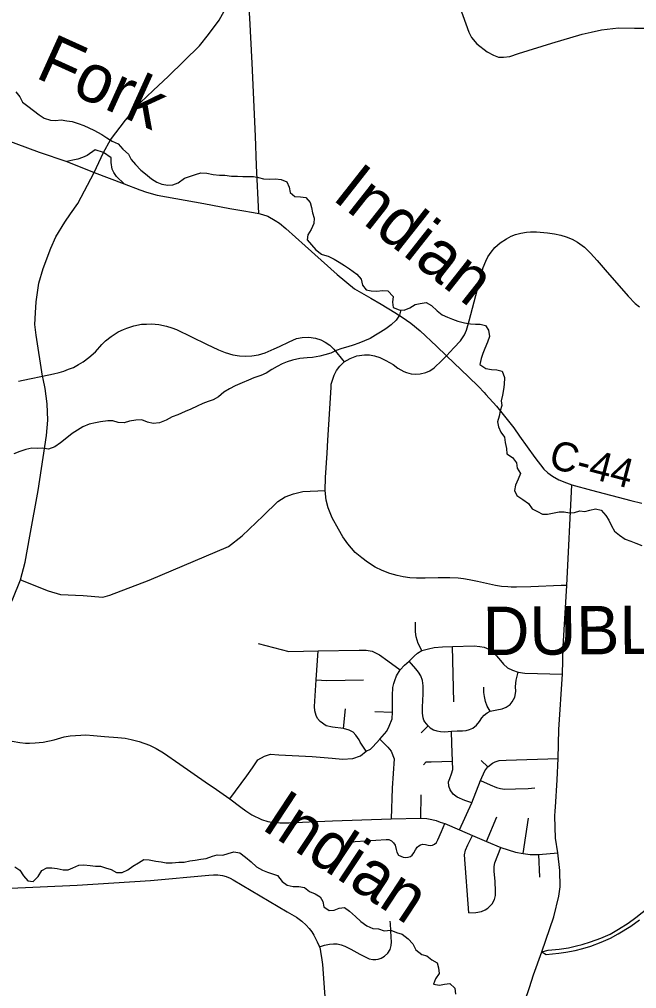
# Model space of a CAD drawing. Extents: x 114843 to 284848, y 317643 to 566895.
# Drawn here: x 163411 to 169782, y 438648 to 448649 of the extents above; entities that cross this region are included whole.
import ezdxf

# ---------------------------------------------------------------- set-up
doc = ezdxf.new("R2010")
doc.units = 0
for name, color, linetype in [('GM_X_City_Street', 7, 'Continuous'), ('GM_X_Corporation_Text', 7, 'Continuous'), ('GM_X_County_Road', 7, 'Continuous'), ('GM_X_County_Road_Text', 7, 'Continuous'), ('GM_X_Minor_River', 7, 'Continuous'), ('GM_X_Minor_River_Text', 7, 'Continuous')]:
    doc.layers.add(name, color=color, linetype=linetype)

msp = doc.modelspace()

# ---------------------------------------------------------------- linework, layer by layer
at = {"layer": 'GM_X_City_Street'}
for p, q in [((167894, 441608), (167881, 442177)), ((166758, 441332), (166779, 441534)), ((167079, 441507), (167262, 441501)), ((168179, 441003), (168248, 440938)), ((167555, 440408), (167560, 440647)), ((168232, 440166), (168339, 440422)), ((168612, 440042), (168668, 440408)), ((168782, 439797), (168773, 440032))]:
    msp.add_line(p, q, dxfattribs=at)
for points in [[(165881, 446645), (165860, 447142), (165848, 447445), (165815, 448196), (165791, 448663), (165767, 449029)], [(163656, 444941), (163651, 444967), (163583, 445391), (163572, 445501), (163576, 445620), (163584, 445735), (163613, 445926), (163657, 446078), (163736, 446289), (163788, 446406), (163881, 446556), (163938, 446642), (164016, 446750), (164182, 447069), (164280, 447276), (164352, 447408), (164508, 447609), (164661, 447791), (164792, 447916), (164950, 448062), (165269, 448376), (165362, 448493), (165472, 448642), (165561, 448802)], [(167957, 448775), (168052, 448517), (168079, 448462), (168133, 448397), (168240, 448313), (168305, 448279), (168357, 448260), (168409, 448261), (168473, 448268), (168562, 448296), (168908, 448404), (169220, 448498), (169312, 448517), (169419, 448543), (169597, 448561), (169759, 448560), (169913, 448557)], [(164280, 447276), (164193, 447303), (164109, 447246), (164062, 447223), (164015, 447207), (163963, 447197), (163900, 447182)], [(164493, 446953), (164413, 447027), (164385, 447068), (164369, 447104), (164357, 447171), (164360, 447219), (164280, 447276)], [(167820, 445179), (167896, 445261), (167966, 445331), (168004, 445393), (168025, 445443), (168053, 445539), (168121, 445799), (168180, 446023), (168200, 446090), (168225, 446154), (168248, 446199), (168280, 446249), (168320, 446294), (168375, 446344), (168438, 446386), (168486, 446412), (168533, 446430), (168588, 446445), (168647, 446455), (168688, 446457), (168749, 446456), (168861, 446446), (168934, 446436), (169001, 446422), (169054, 446407), (169118, 446382), (169171, 446351), (169243, 446299), (169307, 446238), (169375, 446163), (169458, 446064), (169695, 445794), (169767, 445718), (169812, 445682)], [(163401, 444917), (163516, 444942), (163651, 444967), (163763, 444992), (163820, 445006), (163869, 445020), (163919, 445039), (163969, 445058), (164020, 445088), (164071, 445115), (164127, 445162), (164195, 445218), (164262, 445293), (164299, 445333), (164357, 445378), (164430, 445425), (164485, 445448), (164519, 445464), (164594, 445488), (164670, 445503), (164723, 445506), (164776, 445507), (164849, 445501), (164929, 445485), (164985, 445468), (165034, 445451), (165342, 445299), (165468, 445239), (165534, 445211), (165613, 445188), (165682, 445178), (165746, 445174), (165810, 445177), (165878, 445189), (165948, 445210), (166042, 445251), (166097, 445274), (166195, 445321), (166272, 445355), (166331, 445366), (166400, 445371), (166466, 445361), (166522, 445344), (166568, 445319), (166615, 445288), (166656, 445246), (166762, 445116)], [(169062, 442807), (169003, 442807), (168690, 442795), (168543, 442792), (168487, 442791), (168453, 442793), (168387, 442797), (168324, 442808), (168141, 442848), (168055, 442867), (167994, 442878), (167940, 442885), (167855, 442888), (167733, 442886), (167601, 442882), (167509, 442883), (167440, 442888), (167374, 442897), (167310, 442910), (167235, 442933), (167155, 442961), (167085, 442997), (167004, 443048), (166945, 443093), (166877, 443150), (166803, 443237), (166750, 443309), (166705, 443388), (166641, 443507), (166598, 443611), (166578, 443687), (166567, 443788), (166572, 443922), (166587, 444173), (166595, 444307), (166614, 444631), (166628, 444855), (166631, 444884), (166639, 444918), (166660, 444979), (166686, 445027), (166719, 445070), (166762, 445116), (166825, 445151), (166894, 445178), (166972, 445189), (167026, 445187), (167076, 445177), (167131, 445159), (167193, 445131), (167268, 445087), (167318, 445052), (167379, 445016), (167408, 445004), (167455, 444993), (167496, 444988), (167548, 444991), (167605, 445006), (167648, 445023), (167692, 445054), (167771, 445128), (167820, 445179)], [(161594, 440837), (161983, 441216), (162325, 441512), (162592, 441741), (162842, 441979), (162933, 442066), (163071, 442216), (163167, 442345), (163259, 442491), (163345, 442670), (163421, 442867), (163470, 443050), (163518, 443317), (163606, 443789), (163690, 444354), (163704, 444513), (163697, 444681), (163677, 444841), (163656, 444941)], [(168941, 440483), (168944, 440522), (168961, 440804), (168971, 441024), (168980, 441321), (169018, 441893), (169025, 442180), (169062, 442807), (169114, 443847)], [(163421, 442867), (163707, 442752), (163836, 442714), (164070, 442706), (164271, 442689), (164343, 442708), (164752, 442864), (165571, 443209), (165709, 443320), (165927, 443527), (166079, 443676), (166155, 443724), (166241, 443754), (166336, 443778), (166567, 443788)], [(167564, 442136), (167528, 442210), (167506, 442277), (167499, 442329), (167501, 442379), (167500, 442431)], [(165585, 440605), (165760, 440845), (165817, 440925), (165871, 441008), (165941, 441048), (166002, 441067), (166088, 441062), (166433, 441043), (166641, 441026), (166745, 441017), (166852, 441024), (166931, 441049), (166991, 441097), (167036, 441120), (167060, 441143), (167133, 441222), (167204, 441305), (167229, 441358), (167258, 441432), (167262, 441501), (167261, 441604), (167263, 441672), (167267, 441756), (167277, 441798), (167285, 441828), (167304, 441875), (167340, 441937), (167388, 441987), (167433, 442026), (167485, 442080), (167522, 442110), (167564, 442136), (167633, 442156), (167693, 442169), (167779, 442176), (167881, 442177), (168107, 442184), (168164, 442180), (168210, 442170), (168256, 442151), (168298, 442122), (168336, 442083), (168376, 442034), (168410, 441997), (168450, 441959), (168501, 441934), (168560, 441913), (168629, 441905), (169018, 441893)], [(165877, 442210), (166193, 442127), (166495, 442135), (166918, 442141), (166991, 442142), (167054, 442130), (167128, 442092), (167214, 442029), (167340, 441937)], [(166991, 441097), (166930, 441190), (166917, 441217), (166883, 441263), (166857, 441295), (166816, 441314), (166758, 441332), (166643, 441345), (166579, 441361), (166516, 441405), (166488, 441435), (166476, 441466), (166460, 441516), (166457, 441559), (166476, 441834), (166495, 442135)], [(167629, 441360), (167597, 441400), (167587, 441420), (167580, 441444), (167571, 441490), (167571, 441552), (167580, 441690), (167579, 441774), (167571, 441828), (167554, 441877), (167532, 441912), (167502, 441947), (167433, 442026)], [(167560, 441287), (167629, 441360), (167651, 441340), (167687, 441320), (167720, 441307), (167758, 441300), (167801, 441298), (167871, 441304), (167931, 441307), (167984, 441308), (168023, 441311), (168057, 441321), (168091, 441335), (168130, 441367), (168161, 441403), (168186, 441441), (168209, 441469), (168239, 441494), (168270, 441512), (168339, 441524), (168393, 441534), (168437, 441551), (168477, 441580), (168498, 441607), (168524, 441656), (168537, 441713), (168533, 441767), (168538, 441831), (168560, 441913)], [(166476, 441834), (166586, 441826), (166963, 441834)], [(168270, 441512), (168239, 441562), (168224, 441610), (168212, 441662), (168206, 441704), (168204, 441758)], [(163338, 441203), (163416, 441188), (163474, 441181), (163514, 441180), (163575, 441185), (163658, 441191), (163770, 441217), (163873, 441246), (163935, 441257), (164044, 441265), (164097, 441267), (164176, 441261), (164290, 441251), (164426, 441240), (164502, 441232), (164566, 441220), (164648, 441197), (164753, 441160), (164824, 441127), (164897, 441082), (165068, 440963), (165330, 440782), (165444, 440703), (165585, 440605), (165697, 440520), (165750, 440482), (165812, 440441), (165911, 440393), (165977, 440374), (166033, 440364), (166099, 440358), (166191, 440360), (166403, 440371), (166643, 440378), (167250, 440402), (167555, 440408), (167617, 440403), (167669, 440394), (167714, 440383), (167753, 440367), (167802, 440353), (167954, 440287), (168087, 440230), (168232, 440166), (168382, 440104), (168531, 440058), (168612, 440042), (168684, 440032), (168773, 440032), (168968, 440051)], [(168081, 440566), (168008, 440588), (167931, 440624), (167887, 440656), (167857, 440698), (167844, 440736), (167839, 440782), (167853, 440816), (167871, 440865), (167884, 440911), (167881, 440996), (167875, 441176), (167871, 441304)], [(167133, 441222), (167214, 441141), (167248, 441097), (167279, 441021), (167258, 440717), (167250, 440402)], [(167582, 440958), (167611, 440988), (167662, 440990), (167881, 440996)], [(167954, 440287), (168081, 440566), (168172, 440797), (168215, 440894), (168248, 440938), (168295, 440976), (168323, 440988), (168364, 441002), (168435, 441007), (168971, 441024)], [(168172, 440797), (168271, 440752), (168336, 440723), (168379, 440712), (168420, 440706), (168531, 440710), (168662, 440714), (168732, 440721)], [(168804, 439027), (168927, 439389), (168978, 439602), (168992, 439699), (168991, 439868), (168968, 440051), (168945, 440200), (168937, 440427), (168941, 440483)], [(166845, 440158), (166876, 440167), (167198, 440187), (167226, 440186), (167253, 440173), (167274, 440151), (167290, 440128), (167300, 440085), (167308, 440055), (167326, 440027), (167349, 440016), (167374, 440004), (167400, 440002), (167424, 440004), (167447, 440012), (167467, 440026), (167483, 440049), (167500, 440081), (167517, 440107), (167533, 440123), (167553, 440133), (167575, 440138), (167602, 440135), (167631, 440128), (167652, 440126), (167676, 440129), (167695, 440138), (167715, 440155), (167731, 440182), (167770, 440269), (167802, 440353)], [(168050, 439431), (168006, 440029), (168016, 440078), (168040, 440132), (168087, 440230)], [(168050, 439431), (168121, 439434), (168182, 439444), (168219, 439460), (168246, 439478), (168290, 439523), (168314, 439569), (168326, 439609), (168327, 439655), (168322, 439752), (168311, 439861), (168311, 439908), (168318, 439947), (168382, 440104)], [(163242, 439682), (164009, 439715), (164764, 439763), (165366, 439820), (165414, 439823), (165441, 439822), (165460, 439821), (165482, 439820), (165507, 439815), (165544, 439804), (165587, 439787), (165618, 439772), (166176, 439441), (166272, 439384), (166327, 439343), (166370, 439303), (166402, 439270), (166429, 439233), (166452, 439199), (166469, 439167), (166486, 439132), (166509, 439080)], [(168804, 439027), (168871, 439046), (168983, 439055), (169079, 439070), (169161, 439090), (169221, 439104), (169306, 439131), (169412, 439169), (169508, 439211), (169595, 439262), (169694, 439323), (169773, 439381), (170017, 439575)], [(166509, 439080), (166562, 439096), (166611, 439107), (166654, 439111), (166692, 439109), (166734, 439100), (166770, 439087), (166832, 439055), (166924, 439005), (167023, 438955), (167058, 438949), (167089, 438950), (167114, 438951), (167146, 438963), (167180, 438983), (167213, 439015), (167237, 439051), (167249, 439094), (167253, 439132), (167250, 439179), (167241, 439316), (167237, 439346)], [(168804, 439027), (168849, 439002), (168979, 439014), (169051, 439025), (169148, 439043), (169226, 439062), (169310, 439088), (169417, 439126), (169512, 439169), (169593, 439213), (169721, 439293), (169813, 439357)], [(166600, 438261), (166591, 438281), (166581, 438396), (166565, 438612), (166542, 438898), (166534, 438968), (166523, 439029), (166518, 439059), (166509, 439080)], [(168443, 438210), (168553, 438399), (168602, 438479), (168625, 438521), (168657, 438597), (168677, 438659), (168718, 438792), (168804, 439027)]]:
    msp.add_lwpolyline(points, dxfattribs=at)
at = {"layer": 'GM_X_County_Road'}
for points in [[(161500, 448042), (161608, 448027), (161719, 447996), (162080, 447868), (162508, 447712), (163254, 447413), (163614, 447280), (163900, 447182), (164182, 447069), (164493, 446953), (164655, 446892), (164724, 446866), (164832, 446837), (165315, 446751), (165583, 446697), (165706, 446678), (165829, 446655)], [(165829, 446655), (165881, 446645), (165922, 446636), (165974, 446618), (166050, 446575), (166095, 446545), (166160, 446491), (166361, 446312), (166692, 446018), (166869, 445868), (167040, 445772), (167146, 445710), (167285, 445625), (167361, 445576), (167452, 445514), (167547, 445437), (167717, 445277), (167820, 445179), (168046, 444962), (168149, 444861), (168209, 444798)], [(168209, 444798), (168226, 444779), (168336, 444658), (168516, 444436), (168574, 444349), (168732, 444128), (168823, 444009), (168866, 443971), (168914, 443935), (168980, 443897), (169058, 443866), (169114, 443847)], [(169114, 443847), (169317, 443792), (169723, 443686), (169835, 443657)]]:
    msp.add_lwpolyline(points, dxfattribs=at)
at = {"layer": 'GM_X_Minor_River'}
for points in [[(163374, 447902), (163417, 447849), (163444, 447794), (163497, 447753), (163556, 447708), (163616, 447664), (163667, 447631), (163731, 447608), (163785, 447605), (163841, 447612), (163901, 447603), (163955, 447594), (164017, 447576), (164076, 447553), (164128, 447530), (164181, 447505), (164261, 447463), (164312, 447428), (164368, 447391), (164429, 447364), (164478, 447309), (164539, 447259), (164566, 447203), (164608, 447152), (164663, 447094), (164714, 447055), (164775, 447004), (164829, 446971), (164882, 446948), (164944, 446938), (164994, 446941), (165051, 446964), (165114, 447011), (165166, 447028), (165229, 447049), (165285, 447066), (165345, 447063), (165413, 447050), (165477, 447043), (165533, 447043), (165601, 447032), (165663, 447031), (165719, 447028), (165777, 447029), (165827, 447028), (165879, 447017), (165931, 447004), (165997, 447000), (166055, 447005), (166113, 446996), (166173, 446973), (166196, 446918), (166205, 446864), (166256, 446821), (166314, 446818), (166368, 446813), (166411, 446760), (166428, 446709), (166437, 446653), (166454, 446598), (166449, 446544), (166424, 446480), (166389, 446425), (166380, 446373), (166427, 446322), (166470, 446271), (166531, 446225), (166535, 446223)], [(166535, 446223), (166599, 446205), (166659, 446175), (166713, 446144), (166766, 446110), (166820, 446077), (166894, 446021), (166938, 445968), (166953, 445908), (166989, 445858), (167041, 445847), (167099, 445845), (167161, 445853), (167215, 445850), (167269, 445790), (167264, 445732), (167270, 445678), (167332, 445651), (167384, 445649), (167442, 445673), (167498, 445706), (167548, 445718), (167610, 445728), (167666, 445697), (167722, 445643), (167776, 445600), (167830, 445576), (167881, 445556), (167937, 445537), (168005, 445519), (168067, 445507), (168119, 445504), (168169, 445506), (168221, 445492), (168253, 445441), (168265, 445377), (168244, 445319), (168214, 445255), (168196, 445201), (168177, 445149), (168165, 445089), (168225, 445046), (168283, 445038), (168339, 445032), (168395, 445019), (168420, 444953), (168414, 444883), (168409, 444829), (168399, 444773), (168385, 444715), (168390, 444664), (168374, 444610), (168364, 444554), (168346, 444498), (168355, 444444), (168381, 444390), (168419, 444337), (168424, 444283), (168440, 444221), (168444, 444167), (168501, 444128), (168541, 444074), (168551, 444020), (168585, 443962), (168558, 443906), (168532, 443844), (168522, 443789), (168547, 443737), (168607, 443695), (168665, 443654), (168704, 443600), (168758, 443571), (168810, 443545), (168864, 443543), (168930, 443558), (168984, 443568), (169036, 443568), (169090, 443557), (169140, 443561), (169196, 443577), (169248, 443571), (169300, 443584), (169357, 443600), (169418, 443584), (169466, 443531), (169494, 443481), (169524, 443423), (169553, 443370), (169605, 443326), (169665, 443287), (169723, 443267), (169775, 443243), (169836, 443222)], [(167347, 445651), (167336, 445599), (167301, 445547), (167249, 445499), (167195, 445456), (167139, 445422), (167088, 445390), (167032, 445358), (166974, 445331), (166916, 445307), (166856, 445287), (166800, 445269), (166738, 445252), (166681, 445234), (166627, 445206), (166565, 445189), (166511, 445175), (166437, 445161), (166383, 445156), (166307, 445150), (166231, 445132), (166175, 445115), (166125, 445095), (166072, 445067), (166018, 445037), (165958, 445000), (165904, 444976), (165830, 444950), (165776, 444927), (165709, 444899), (165639, 444869), (165579, 444838), (165521, 444802), (165467, 444754), (165410, 444722), (165358, 444707), (165306, 444685), (165246, 444657), (165182, 444627), (165122, 444602), (165047, 444570), (164987, 444548), (164925, 444515), (164857, 444485), (164793, 444479), (164735, 444492), (164675, 444516), (164613, 444514), (164549, 444503), (164491, 444487), (164431, 444490), (164377, 444506), (164323, 444506), (164247, 444497), (164197, 444487), (164131, 444473), (164065, 444446), (164012, 444412), (163956, 444376), (163900, 444332), (163834, 444279), (163777, 444237), (163711, 444213), (163649, 444225), (163595, 444220), (163541, 444226), (163477, 444212), (163417, 444189), (163355, 444167)], [(164025, 439922), (164075, 439926), (164141, 439920), (164195, 439911), (164247, 439911), (164299, 439895), (164357, 439876), (164414, 439846), (164471, 439847), (164531, 439873), (164583, 439911), (164639, 439947), (164697, 439980), (164749, 439978), (164819, 439962), (164873, 439955), (164927, 439945), (164987, 439945), (165057, 439954), (165113, 439954), (165169, 439966), (165225, 439973), (165283, 439983), (165339, 439991), (165404, 440016), (165454, 440030), (165512, 440024), (165566, 440043), (165624, 440061), (165686, 440049), (165746, 440004), (165803, 439958), (165859, 439905), (165919, 439871), (165971, 439851), (166023, 439834), (166077, 439814), (166124, 439755), (166176, 439715), (166238, 439703), (166296, 439702), (166354, 439692), (166406, 439649), (166464, 439625), (166515, 439597), (166545, 439546), (166553, 439492), (166609, 439456), (166661, 439459), (166711, 439477), (166767, 439485), (166819, 439447), (166880, 439394), (166936, 439340), (166996, 439295), (167060, 439269), (167118, 439264), (167177, 439246), (167244, 439251), (167305, 439229), (167363, 439209), (167423, 439162), (167473, 439110), (167504, 439049), (167564, 439001), (167618, 438985), (167670, 438946), (167722, 438914), (167739, 438864), (167743, 438803), (167705, 438751), (167684, 438695), (167748, 438685), (167798, 438693), (167854, 438702), (167906, 438652), (167912, 438590)], [(163363, 439906), (163414, 439870), (163454, 439811), (163498, 439759), (163552, 439753), (163606, 439805), (163643, 439866), (163693, 439896), (163747, 439896), (163801, 439888), (163863, 439873), (163913, 439875), (163963, 439895), (164025, 439922)]]:
    msp.add_lwpolyline(points, dxfattribs=at)

# ---------------------------------------------------------------- texts
at = {"layer": 'GM_X_Corporation_Text'}
msp.add_text('DUBLIN', height=500, rotation=0.4126, dxfattribs=at).set_placement((168195, 442089))
at = {"layer": 'GM_X_County_Road_Text'}
msp.add_text('C-44', height=300, rotation=345.3565, dxfattribs=at).set_placement((168862, 444028))
at = {"layer": 'GM_X_Minor_River_Text'}
for s, rotation, p in [('Fork', 335.663, (163563, 448054)), ('Indian', 321.7884, (166627, 446799)), ('Indian', 326.5936, (165894, 440305))]:
    msp.add_text(s, height=500, rotation=rotation, dxfattribs=at).set_placement(p)

doc.saveas('drawing.dxf')
